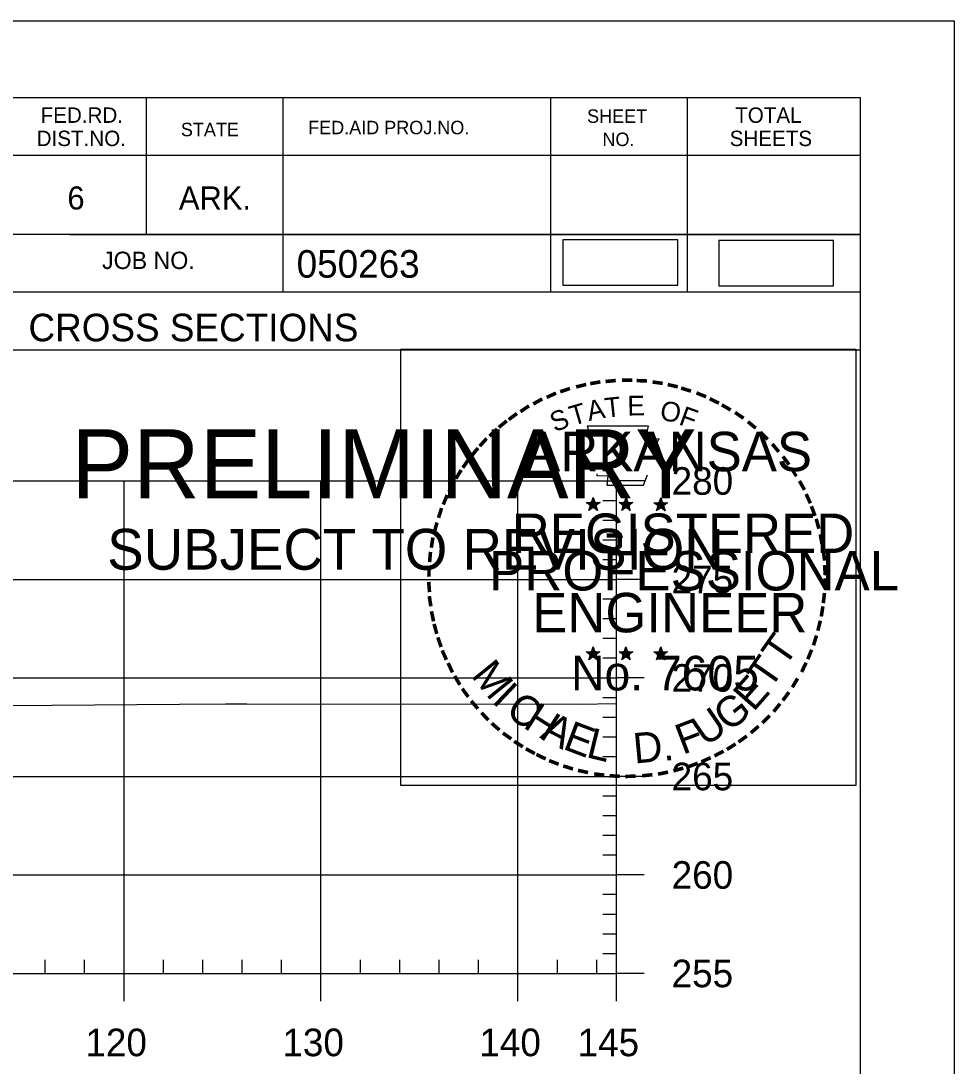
# Model space of a CAD drawing. Extents: x 1365647 to 1367999, y 387113 to 400173.
# Drawn here: x 1366009.7 to 1366057, y 389026.4 to 389079.4 of the extents above; entities that cross this region are included whole.
import ezdxf

# ---------------------------------------------------------------- set-up
doc = ezdxf.new("R2010")
doc.units = 0
for name, color, linetype in [('R_Axis', 7, 'Continuous'), ('R_Axis Annot', 7, 'Continuous'), ('R_Border', 7, 'Continuous'), ('R_Border PE', 7, 'Continuous'), ('R_Border Prem', 7, 'Continuous'), ('R_Detour', 7, 'Continuous'), ('R_Exist Surface', 7, 'Continuous'), ('R_Grid', 7, 'Continuous'), ('R_No Plot', 7, 'Continuous')]:
    doc.layers.add(name, color=color, linetype=linetype)

msp = doc.modelspace()

# ---------------------------------------------------------------- linework, layer by layer
at = {"layer": 'R_Axis'}
for p, q in [((1366039.888, 389031.083), (1366039.888, 389056.083)), ((1366041.288, 389056.083), (1366039.888, 389056.083)), ((1366039.888, 389055.083), (1366039.188, 389055.083)), ((1366039.888, 389054.083), (1366039.188, 389054.083)), ((1366039.888, 389053.083), (1366039.188, 389053.083)), ((1366039.888, 389052.083), (1366039.188, 389052.083)), ((1366041.288, 389051.083), (1366039.888, 389051.083)), ((1366039.888, 389050.083), (1366039.188, 389050.083)), ((1366039.888, 389049.083), (1366039.188, 389049.083)), ((1366039.888, 389048.083), (1366039.188, 389048.083)), ((1366039.888, 389047.083), (1366039.188, 389047.083)), ((1366041.288, 389046.083), (1366039.888, 389046.083)), ((1366039.888, 389045.083), (1366039.188, 389045.083)), ((1366039.888, 389044.083), (1366039.188, 389044.083)), ((1366039.888, 389043.083), (1366039.188, 389043.083)), ((1366039.888, 389042.083), (1366039.188, 389042.083)), ((1366041.288, 389041.083), (1366039.888, 389041.083)), ((1366039.888, 389040.083), (1366039.188, 389040.083)), ((1366039.888, 389039.083), (1366039.188, 389039.083)), ((1366039.888, 389038.083), (1366039.188, 389038.083)), ((1366039.888, 389037.083), (1366039.188, 389037.083)), ((1366041.288, 389036.083), (1366039.888, 389036.083)), ((1366039.888, 389035.083), (1366039.188, 389035.083)), ((1366039.888, 389034.083), (1366039.188, 389034.083)), ((1366039.888, 389033.083), (1366039.188, 389033.083)), ((1366039.888, 389032.083), (1366039.188, 389032.083)), ((1366010.888, 389031.083), (1366010.888, 389031.783)), ((1366012.888, 389031.083), (1366012.888, 389031.783)), ((1366016.888, 389031.083), (1366016.888, 389031.783)), ((1366018.888, 389031.083), (1366018.888, 389031.783)), ((1366020.888, 389031.083), (1366020.888, 389031.783)), ((1366022.888, 389031.083), (1366022.888, 389031.783)), ((1366026.888, 389031.083), (1366026.888, 389031.783)), ((1366028.888, 389031.083), (1366028.888, 389031.783)), ((1366030.888, 389031.083), (1366030.888, 389031.783)), ((1366032.888, 389031.083), (1366032.888, 389031.783)), ((1366036.888, 389031.083), (1366036.888, 389031.783)), ((1366038.888, 389031.083), (1366038.888, 389031.783)), ((1365749.888, 389031.083), (1366039.888, 389031.083)), ((1366014.888, 389029.683), (1366014.888, 389031.083)), ((1366024.888, 389029.683), (1366024.888, 389031.083)), ((1366034.888, 389029.683), (1366034.888, 389031.083)), ((1366039.888, 389029.683), (1366039.888, 389031.083)), ((1366041.288, 389031.083), (1366039.888, 389031.083))]:
    msp.add_line(p, q, dxfattribs=at)
at = {"layer": 'R_Border'}
for p, q in [((1365736.095, 389075.543), (1366052.275, 389075.543)), ((1366016.015, 389075.543), (1366016.015, 389068.603)), ((1366022.955, 389075.543), (1366022.955, 389065.663)), ((1366036.535, 389075.543), (1366036.535, 389065.663)), ((1366043.475, 389075.543), (1366043.475, 389065.663)), ((1366052.275, 388870.083), (1366052.275, 389075.543)), ((1366052.275, 389072.603), (1366009.175, 389072.603)), ((1366052.275, 389072.623), (1366052.275, 389072.623)), ((1366052.275, 389068.603), (1366009.175, 389068.603)), ((1366012.135, 389068.603), (1366052.275, 389068.603)), ((1366052.275, 389065.663), (1365970.015, 389065.663)), ((1366009.175, 389062.743), (1366052.275, 389062.743))]:
    msp.add_line(p, q, dxfattribs=at)
at = {"layer": 'R_Border PE'}
for p, q in [((1366038.705, 389055.243), (1366038.664, 389054.991)), ((1366038.705, 389054.878), (1366038.705, 389055.243)), ((1366038.705, 389055.243), (1366038.754, 389054.993)), ((1366040.375, 389055.243), (1366040.334, 389054.991)), ((1366040.375, 389054.878), (1366040.375, 389055.243)), ((1366040.375, 389055.243), (1366040.424, 389054.993)), ((1366042.139, 389055.231), (1366042.098, 389054.979)), ((1366042.139, 389054.866), (1366042.139, 389055.231)), ((1366042.139, 389055.231), (1366042.188, 389054.981)), ((1366038.356, 389054.989), (1366038.705, 389054.878)), ((1366038.356, 389054.989), (1366038.609, 389054.944)), ((1366038.356, 389054.989), (1366038.593, 389054.867)), ((1366038.489, 389054.581), (1366038.705, 389054.878)), ((1366038.489, 389054.581), (1366038.615, 389054.825)), ((1366038.489, 389054.581), (1366038.703, 389054.798)), ((1366038.918, 389054.581), (1366038.703, 389054.795)), ((1366039.052, 389054.989), (1366038.705, 389054.878)), ((1366038.918, 389054.581), (1366038.705, 389054.878)), ((1366039.052, 389054.989), (1366038.766, 389054.94)), ((1366038.918, 389054.581), (1366038.781, 389054.872)), ((1366039.052, 389054.989), (1366038.848, 389054.887)), ((1366040.026, 389054.989), (1366040.375, 389054.878)), ((1366040.026, 389054.989), (1366040.279, 389054.944)), ((1366040.026, 389054.989), (1366040.263, 389054.867)), ((1366040.159, 389054.581), (1366040.375, 389054.878)), ((1366040.159, 389054.581), (1366040.285, 389054.825)), ((1366040.159, 389054.581), (1366040.373, 389054.798)), ((1366040.588, 389054.581), (1366040.373, 389054.795)), ((1366040.722, 389054.989), (1366040.375, 389054.878)), ((1366040.588, 389054.581), (1366040.375, 389054.878)), ((1366040.722, 389054.989), (1366040.436, 389054.94)), ((1366040.588, 389054.581), (1366040.451, 389054.872)), ((1366040.722, 389054.989), (1366040.518, 389054.887)), ((1366041.79, 389054.977), (1366042.139, 389054.866)), ((1366041.79, 389054.977), (1366042.043, 389054.932)), ((1366041.79, 389054.977), (1366042.027, 389054.855)), ((1366041.923, 389054.569), (1366042.139, 389054.866)), ((1366041.923, 389054.569), (1366042.049, 389054.813)), ((1366041.923, 389054.569), (1366042.137, 389054.786)), ((1366042.352, 389054.569), (1366042.137, 389054.783)), ((1366042.486, 389054.977), (1366042.139, 389054.866)), ((1366042.352, 389054.569), (1366042.139, 389054.866)), ((1366042.486, 389054.977), (1366042.2, 389054.928)), ((1366042.352, 389054.569), (1366042.215, 389054.86)), ((1366042.486, 389054.977), (1366042.282, 389054.875)), ((1366038.352, 389047.416), (1366038.701, 389047.305)), ((1366038.352, 389047.416), (1366038.605, 389047.371)), ((1366038.352, 389047.416), (1366038.589, 389047.294)), ((1366038.485, 389047.008), (1366038.701, 389047.305)), ((1366038.485, 389047.008), (1366038.611, 389047.252)), ((1366038.485, 389047.008), (1366038.699, 389047.225)), ((1366038.701, 389047.67), (1366038.66, 389047.418)), ((1366038.914, 389047.008), (1366038.699, 389047.222)), ((1366038.701, 389047.305), (1366038.701, 389047.67)), ((1366038.701, 389047.67), (1366038.75, 389047.42)), ((1366039.048, 389047.416), (1366038.701, 389047.305)), ((1366038.914, 389047.008), (1366038.701, 389047.305)), ((1366039.048, 389047.416), (1366038.762, 389047.367)), ((1366038.914, 389047.008), (1366038.777, 389047.299)), ((1366039.048, 389047.416), (1366038.844, 389047.314)), ((1366040.021, 389047.416), (1366040.37, 389047.305)), ((1366040.021, 389047.416), (1366040.274, 389047.371)), ((1366040.021, 389047.416), (1366040.258, 389047.294)), ((1366040.154, 389047.008), (1366040.37, 389047.305)), ((1366040.154, 389047.008), (1366040.28, 389047.252)), ((1366040.154, 389047.008), (1366040.368, 389047.225)), ((1366040.37, 389047.67), (1366040.329, 389047.418)), ((1366040.583, 389047.008), (1366040.368, 389047.222)), ((1366040.37, 389047.305), (1366040.37, 389047.67)), ((1366040.37, 389047.67), (1366040.419, 389047.42)), ((1366040.717, 389047.416), (1366040.37, 389047.305)), ((1366040.583, 389047.008), (1366040.37, 389047.305)), ((1366040.717, 389047.416), (1366040.431, 389047.367)), ((1366040.583, 389047.008), (1366040.446, 389047.299)), ((1366040.717, 389047.416), (1366040.513, 389047.314)), ((1366041.788, 389047.406), (1366042.137, 389047.295)), ((1366041.788, 389047.406), (1366042.041, 389047.361)), ((1366041.788, 389047.406), (1366042.025, 389047.284)), ((1366041.921, 389046.998), (1366042.137, 389047.295)), ((1366041.921, 389046.998), (1366042.047, 389047.242)), ((1366041.921, 389046.998), (1366042.135, 389047.215)), ((1366042.137, 389047.66), (1366042.096, 389047.408)), ((1366042.35, 389046.998), (1366042.135, 389047.212)), ((1366042.137, 389047.295), (1366042.137, 389047.66)), ((1366042.137, 389047.66), (1366042.186, 389047.41)), ((1366042.484, 389047.406), (1366042.137, 389047.295)), ((1366042.35, 389046.998), (1366042.137, 389047.295)), ((1366042.484, 389047.406), (1366042.198, 389047.357)), ((1366042.35, 389046.998), (1366042.213, 389047.289)), ((1366042.484, 389047.406), (1366042.28, 389047.304))]:
    msp.add_line(p, q, dxfattribs=at)
for points in [[(1366038.397, 389058.867), (1366038.666, 389058.04)], [(1366041.908, 389057.945), (1366042.05, 389058.229), (1366041.365, 389058.205), (1366041.513, 389058.867), (1366038.397, 389058.867)], [(1366038.889, 389056.444), (1366038.889, 389056.357), (1366039.452, 389056.338), (1366039.398, 389055.865), (1366041.268, 389055.865), (1366041.469, 389056.401)], [(1366038.705, 389055.243), (1366038.918, 389054.581), (1366038.356, 389054.989), (1366039.052, 389054.989), (1366038.489, 389054.581), (1366038.705, 389055.243)], [(1366040.375, 389055.243), (1366040.588, 389054.581), (1366040.026, 389054.989), (1366040.722, 389054.989), (1366040.159, 389054.581), (1366040.375, 389055.243)], [(1366042.139, 389055.231), (1366042.352, 389054.569), (1366041.79, 389054.977), (1366042.486, 389054.977), (1366041.923, 389054.569), (1366042.139, 389055.231)], [(1366038.701, 389047.67), (1366038.914, 389047.008), (1366038.352, 389047.416), (1366039.048, 389047.416), (1366038.485, 389047.008), (1366038.701, 389047.67)], [(1366040.37, 389047.67), (1366040.583, 389047.008), (1366040.021, 389047.416), (1366040.717, 389047.416), (1366040.154, 389047.008), (1366040.37, 389047.67)], [(1366042.137, 389047.66), (1366042.35, 389046.998), (1366041.788, 389047.406), (1366042.484, 389047.406), (1366041.921, 389046.998), (1366042.137, 389047.66)]]:
    msp.add_lwpolyline(points, dxfattribs=at)
for centre, radius in [((1366038.704, 389054.878), 0.172), ((1366038.704, 389054.878), 0.145), ((1366038.704, 389054.878), 0.116), ((1366038.704, 389054.878), 0.0991), ((1366038.704, 389054.878), 0.0747), ((1366038.704, 389054.878), 0.0495), ((1366038.704, 389054.878), 0.0296), ((1366040.374, 389054.878), 0.172), ((1366040.374, 389054.878), 0.145), ((1366040.374, 389054.878), 0.116), ((1366040.374, 389054.878), 0.0991), ((1366040.374, 389054.878), 0.0747), ((1366040.374, 389054.878), 0.0495), ((1366040.374, 389054.878), 0.0296), ((1366042.138, 389054.866), 0.172), ((1366042.138, 389054.866), 0.145), ((1366042.138, 389054.866), 0.116), ((1366042.138, 389054.866), 0.0991), ((1366042.138, 389054.866), 0.0747), ((1366042.138, 389054.866), 0.0495), ((1366042.138, 389054.866), 0.0296), ((1366038.7, 389047.305), 0.172), ((1366038.7, 389047.305), 0.145), ((1366038.7, 389047.305), 0.116), ((1366038.7, 389047.305), 0.0991), ((1366038.7, 389047.305), 0.0747), ((1366038.7, 389047.305), 0.0495), ((1366038.7, 389047.305), 0.0296), ((1366040.369, 389047.305), 0.172), ((1366040.369, 389047.305), 0.145), ((1366040.369, 389047.305), 0.116), ((1366040.369, 389047.305), 0.0991), ((1366040.369, 389047.305), 0.0747), ((1366040.369, 389047.305), 0.0495), ((1366040.369, 389047.305), 0.0296), ((1366042.136, 389047.295), 0.172), ((1366042.136, 389047.295), 0.145), ((1366042.136, 389047.295), 0.116), ((1366042.136, 389047.295), 0.0991), ((1366042.136, 389047.295), 0.0747), ((1366042.136, 389047.295), 0.0495), ((1366042.136, 389047.295), 0.0296)]:
    msp.add_circle(centre, radius, dxfattribs=at)
at = {"layer": 'R_Detour'}
for points in [[(1366037.165, 389066.021), (1366042.998, 389066.021), (1366042.998, 389068.331), (1366037.165, 389068.331)], [(1366045.079, 389065.988), (1366050.912, 389065.988), (1366050.912, 389068.298), (1366045.079, 389068.298)]]:
    msp.add_lwpolyline(points, close=True, dxfattribs=at)
at = {"layer": 'R_Exist Surface'}
msp.add_lwpolyline([(1365963.438, 389044.104), (1365971.456, 389044.047), (1365973.165, 389044.159), (1365976.695, 389044.397), (1365984.535, 389044.459), (1365990.477, 389044.527), (1365993.746, 389044.575), (1366004.38, 389044.654), (1366006.886, 389044.671), (1366017.712, 389044.753), (1366020.032, 389044.772), (1366021.126, 389044.775), (1366037.985, 389044.76), (1366039.888, 389044.779)], dxfattribs=at)
at = {"layer": 'R_Grid'}
for p, q in [((1365749.888, 389056.083), (1366039.888, 389056.083)), ((1366014.888, 389031.083), (1366014.888, 389056.083)), ((1366024.888, 389031.083), (1366024.888, 389056.083)), ((1366034.888, 389031.083), (1366034.888, 389056.083)), ((1366039.888, 389031.083), (1366039.888, 389056.083)), ((1365749.888, 389051.083), (1366039.888, 389051.083)), ((1365749.888, 389046.083), (1366039.888, 389046.083)), ((1365749.888, 389041.083), (1366039.888, 389041.083)), ((1365749.888, 389036.083), (1366039.888, 389036.083)), ((1365749.888, 389031.083), (1366039.888, 389031.083))]:
    msp.add_line(p, q, dxfattribs=at)
at = {"layer": 'R_No Plot'}
msp.add_line((1365723.694, 389079.437), (1366057.027, 389079.437), dxfattribs=at)
for points in [[(1365723.687, 389079.437), (1366057.027, 389079.437), (1366057.027, 388866.1), (1365723.687, 388866.1)], [(1366028.946, 389062.775), (1366052.044, 389062.775), (1366052.044, 389040.625), (1366028.946, 389040.625)]]:
    msp.add_lwpolyline(points, close=True, dxfattribs=at)

# ---------------------------------------------------------------- texts
at = {"layer": 'R_Axis Annot'}
for s, p in [('280', (1366042.688, 389055.383)), ('275', (1366042.688, 389050.383)), ('270', (1366042.688, 389045.383)), ('265', (1366042.688, 389040.383)), ('260', (1366042.688, 389035.383)), ('255', (1366042.688, 389030.383)), ('120', (1366012.927, 389026.883)), ('130', (1366022.927, 389026.883)), ('140', (1366032.927, 389026.883)), ('145', (1366037.914, 389026.883))]:
    msp.add_text(s, height=1.4, dxfattribs=at).set_placement(p)
at = {"layer": 'R_Border'}
for s, height, p in [('FED.RD.', 0.7819, (1366010.655, 389074.263)), ('SHEET', 0.684, (1366038.395, 389074.263)), ('TOTAL', 0.7819, (1366045.915, 389074.263)), ('STATE', 0.684, (1366017.775, 389073.583)), ('FED.AID PROJ.NO.', 0.684, (1366024.235, 389073.683)), ('DIST.NO.', 0.7819, (1366010.455, 389073.083)), ('NO.', 0.684, (1366039.175, 389073.083)), ('SHEETS', 0.7819, (1366045.635, 389073.083)), ('6', 1.172, (1366012.015, 389069.863)), ('ARK.', 1.1723, (1366017.675, 389069.863)), ('JOB NO.', 0.8792, (1366013.775, 389066.843)), ('050263', 1.4, (1366023.651, 389066.402)), ('CROSS SECTIONS', 1.4, (1366010.038, 389063.173))]:
    msp.add_text(s, height=height, rotation=360, dxfattribs=at).set_placement(p)
at = {"layer": 'R_Border PE'}
for s, height, rotation, p in [('-', 1.6, 13.6301, (1366037.895, 389060.235)), ('-', 1.6, 10.2193, (1366038.573, 389060.397)), ('-', 1.6, 5.8968, (1366039.302, 389060.507)), ('-', 1.6, 0.1862, (1366040.074, 389060.579)), ('-', 1.6, 357.743, (1366040.797, 389060.566)), ('-', 1.6, 352.1617, (1366041.541, 389060.51)), ('-', 1.6, 347.2049, (1366042.26, 389060.396)), ('-', 1.6, 24.3072, (1366036.511, 389059.725)), ('-', 1.6, 19.1761, (1366037.145, 389059.994)), ('-', 1.6, 342.3362, (1366042.895, 389060.241)), ('-', 1.6, 337.8551, (1366043.63, 389060.018)), ('-', 1.6, 34.0636, (1366035.281, 389059.038)), ('-', 1.6, 28.7918, (1366035.878, 389059.408)), ('T', 1, 16.4036, (1366037.666, 389058.876)), ('A', 1, 11.2132, (1366038.492, 389059.127)), ('T', 1, 6.0228, (1366039.341, 389059.293)), ('E', 1, 0.8323, (1366040.446, 389059.403)), ('O', 1, 350.4515, (1366042.05, 389059.193)), ('-', 1.6, 334.1211, (1366044.261, 389059.747)), ('-', 1.6, 329.6409, (1366044.84, 389059.464)), ('-', 1.6, 36.2317, (1366034.703, 389058.643)), ('S', 1, 21.594, (1366036.752, 389058.545)), ('F', 1, 340.0707, (1366043.004, 389058.965)), ('-', 1.6, 325.8627, (1366045.483, 389059.103)), ('-', 1.6, 38.9507, (1366034.227, 389058.265)), ('-', 1.6, 320.5297, (1366046.093, 389058.677)), ('-', 1.6, 42.9622, (1366033.794, 389057.848)), ('ARKANSAS', 2, 360, (1366035.25, 389056.579)), ('-', 1.6, 315.5786, (1366046.692, 389058.189)), ('-', 1.6, 50.6142, (1366032.943, 389056.884)), ('-', 1.6, 48.423, (1366033.346, 389057.37)), ('-', 1.6, 309.8797, (1366047.261, 389057.639)), ('-', 1.6, 306.6522, (1366047.786, 389057.037)), ('-', 1.6, 54.2325, (1366032.53, 389056.317)), ('-', 1.4, 303.6753, (1366048.272, 389056.469)), ('-', 1.6, 58.0706, (1366032.205, 389055.79)), ('-', 1.6, 62.8713, (1366031.892, 389055.176)), ('-', 1.6, 299.6684, (1366048.591, 389055.862)), ('-', 1.6, 67.7743, (1366031.633, 389054.565)), ('-', 1.6, 294.6628, (1366048.915, 389055.25)), ('-', 1.6, 72.3945, (1366031.414, 389053.935)), ('DWB', 0.01, 360, (1366038.691, 389054.873)), ('DWB', 0.01, 360, (1366040.361, 389054.873)), ('DWB', 0.01, 360, (1366042.125, 389054.861)), ('-', 1.6, 290.5728, (1366049.172, 389054.673)), ('REGISTERED', 2, 360, (1366034.572, 389052.43)), ('-', 1.6, 285.1233, (1366049.406, 389054.093)), ('-', 1.6, 75.461, (1366031.217, 389053.221)), ('-', 1.6, 81.2013, (1366031.085, 389052.508)), ('-', 1.6, 280.5493, (1366049.606, 389053.351)), ('-', 1.6, 85.1863, (1366031.009, 389051.817)), ('PROFESSIONAL', 2, 360, (1366033.424, 389050.526)), ('-', 1.6, 276.5962, (1366049.768, 389052.583)), ('-', 1.6, 89.0622, (1366030.984, 389051.116)), ('-', 1.6, 274.3301, (1366049.828, 389051.861)), ('-', 1.6, 94.1959, (1366031.019, 389050.391)), ('-', 1.6, 269.9407, (1366049.862, 389051.229)), ('ENGINEER', 2, 360, (1366035.611, 389048.401)), ('-', 1.6, 263.5172, (1366049.843, 389050.563)), ('-', 1.6, 98.9479, (1366031.091, 389049.724)), ('-', 1.6, 101.7149, (1366031.226, 389048.991)), ('-', 1.6, 260.9953, (1366049.772, 389049.909)), ('-', 1.6, 105.4578, (1366031.388, 389048.396)), ('-', 1.6, 255.7626, (1366049.662, 389049.231)), ('T', 1.54, 55.055, (1366048.42, 389046.57)), ('-', 1.6, 252.8681, (1366049.481, 389048.511)), ('-', 1.6, 109.0874, (1366031.603, 389047.765)), ('-', 1.6, 114.0643, (1366031.857, 389047.169)), ('No. 7605', 1.757, 360, (1366037.585, 389045.45)), ('DWB', 0.01, 360, (1366038.686, 389047.301)), ('DWB', 0.01, 360, (1366040.355, 389047.299)), ('DWB', 0.01, 360, (1366042.122, 389047.29)), ('T', 1.54, 55.055, (1366047.689, 389045.45)), ('-', 1.6, 247.8887, (1366049.258, 389047.838)), ('-', 1.6, 115.7289, (1366032.162, 389046.551)), ('M', 1.54, 308.9175, (1366032.472, 389046.196)), ('-', 1.6, 244.6197, (1366048.996, 389047.209)), ('-', 1.6, 120.4471, (1366032.519, 389045.965)), ('E', 1.54, 48.7313, (1366046.843, 389044.323)), ('-', 1.6, 125.8934, (1366032.922, 389045.404)), ('I', 1.54, 316.4636, (1366033.514, 389044.876)), ('-', 1.6, 239.0712, (1366048.602, 389046.457)), ('C', 1.54, 324.0197, (1366034.187, 389044.253)), ('G', 1.54, 38.2173, (1366045.59, 389043.303)), ('-', 1.6, 233.8452, (1366048.2, 389045.804)), ('-', 1.6, 130.7181, (1366033.384, 389044.852)), ('H', 1.54, 327.5342, (1366035.097, 389043.598)), ('U', 1.54, 34.4052, (1366044.391, 389042.57)), ('-', 1.6, 231.2538, (1366047.77, 389045.238)), ('-', 1.6, 134.2238, (1366033.901, 389044.307)), ('A', 1.54, 332.5513, (1366035.951, 389043.061)), ('F', 1.54, 20.8202, (1366043.254, 389042.176)), ('-', 1.6, 225.7653, (1366047.291, 389044.674)), ('-', 1.6, 138.9338, (1366034.426, 389043.843)), ('E', 1.54, 339.2068, (1366037.109, 389042.499)), ('L', 1.54, 346.2929, (1366038.301, 389042.075)), ('-', 1.6, 221.0851, (1366046.769, 389044.165)), ('-', 1.6, 144.6463, (1366034.982, 389043.437)), ('-', 1.6, 148.0898, (1366035.543, 389043.066)), ('D.', 1.54, 5.2602, (1366040.804, 389041.738)), ('-', 1.6, 215.7363, (1366046.22, 389043.693)), ('-', 1.6, 151.5704, (1366036.122, 389042.741)), ('-', 1.6, 207.3568, (1366045.128, 389042.96)), ('-', 1.6, 212.2491, (1366045.686, 389043.306)), ('-', 1.6, 154.6002, (1366036.644, 389042.494)), ('-', 1.6, 158.5612, (1366037.268, 389042.24)), ('-', 1.6, 204.2516, (1366044.504, 389042.641)), ('-', 1.6, 162.7983, (1366037.955, 389042.027)), ('-', 1.6, 167.5555, (1366038.67, 389041.863)), ('-', 1.6, 191.2858, (1366042.479, 389041.927)), ('-', 1.6, 195.4743, (1366043.208, 389042.126)), ('-', 1.6, 200.7184, (1366043.885, 389042.368)), ('-', 1.6, 173.1155, (1366039.442, 389041.753)), ('-', 1.6, 176.5183, (1366040.19, 389041.7)), ('-', 1.6, 181.5918, (1366040.934, 389041.719)), ('-', 1.6, 185.8167, (1366041.743, 389041.795))]:
    msp.add_text(s, height=height, rotation=rotation, dxfattribs=at).set_placement(p)
at = {"layer": 'R_Border Prem'}
for s, height, p in [('PRELIMINARY', 3.5, (1366012.226, 389055.206)), ('DWB', 0.01, (1366012.973, 389057.055)), ('SUBJECT TO REVISION', 2.07511, (1366014.035, 389051.577))]:
    msp.add_text(s, height=height, rotation=360, dxfattribs=at).set_placement(p)

doc.saveas('drawing.dxf')
